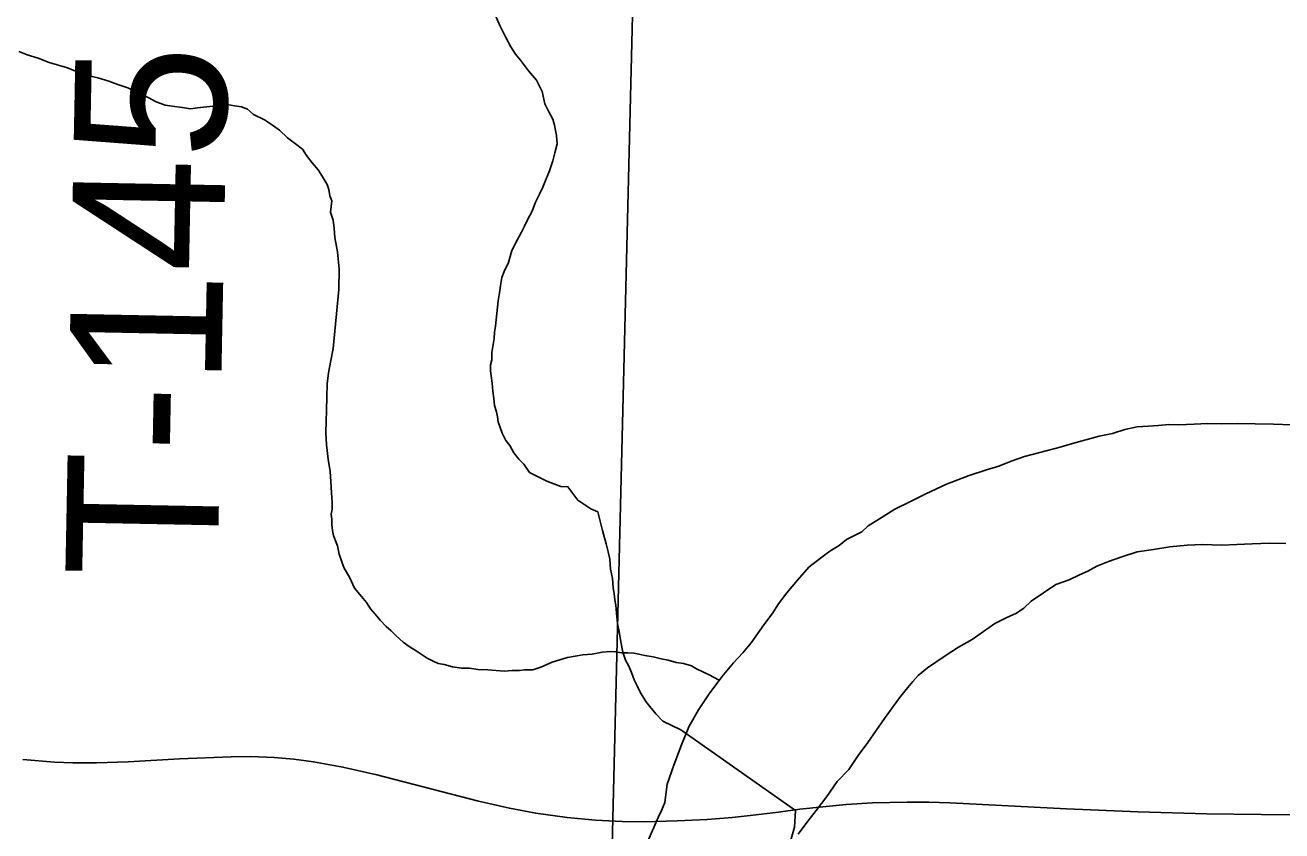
# Model space of a CAD drawing. Extents: x 2.4 to 73.1, y 4.5 to 25.6.
# Drawn here: x 46.4925 to 46.7271, y 22.766 to 22.9164 of the extents above; entities that cross this region are included whole.
import ezdxf

# ---------------------------------------------------------------- set-up
doc = ezdxf.new("R2010")
doc.units = 0
for name, color, linetype in [('GM_X_Major_River', 7, 'Continuous'), ('GM_X_Minor_River', 7, 'Continuous'), ('GM_X_Section', 7, 'Continuous'), ('GM_X_Township_Road', 7, 'Continuous'), ('GM_X_Township_Road_Text', 7, 'Continuous')]:
    doc.layers.add(name, color=color, linetype=linetype)

msp = doc.modelspace()

# ---------------------------------------------------------------- linework, layer by layer
at = {"layer": 'GM_X_Major_River'}
for points in [[(46.72897, 22.84185), (46.72556, 22.84193), (46.72214, 22.84202), (46.71891, 22.8421), (46.71587, 22.84199), (46.71321, 22.84206), (46.71074, 22.84193), (46.70789, 22.84181), (46.70599, 22.84186), (46.70409, 22.84172), (46.70219, 22.84158), (46.70009, 22.84144), (46.6978, 22.84093), (46.6955, 22.84023), (46.69302, 22.83972), (46.69054, 22.83903), (46.68805, 22.83833), (46.68575, 22.83763), (46.67906, 22.8359), (46.67657, 22.83502), (46.67427, 22.83412), (46.67197, 22.83342), (46.66872, 22.83237), (46.6645, 22.83077), (46.66065, 22.82896), (46.65777, 22.82752), (46.65488, 22.82607), (46.65199, 22.82425), (46.64987, 22.82297), (46.6487, 22.82186), (46.64735, 22.82114), (46.64582, 22.82042), (46.64446, 22.81931), (46.64272, 22.81822), (46.64098, 22.81693), (46.63885, 22.81528), (46.6367, 22.81286), (46.63474, 22.81044), (46.63317, 22.8084), (46.63198, 22.80653), (46.63041, 22.80448), (46.62923, 22.8028), (46.62805, 22.80112), (46.62648, 22.79926), (46.62473, 22.79741), (46.62257, 22.7948), (46.62021, 22.79163), (46.61824, 22.78865), (46.61645, 22.78546), (46.61504, 22.78208), (46.61361, 22.77832), (46.61238, 22.77474), (46.61192, 22.77134), (46.61131, 22.76983), (46.61071, 22.76852), (46.6099, 22.76664), (46.6087, 22.76401)], [(46.6087, 22.76401), (46.6099, 22.76664), (46.61071, 22.76852), (46.61131, 22.76983), (46.61192, 22.77134), (46.61238, 22.77474), (46.61361, 22.77832), (46.61504, 22.78208), (46.61645, 22.78546), (46.61824, 22.78865), (46.62021, 22.79163), (46.62257, 22.7948), (46.62473, 22.79741), (46.62648, 22.79926), (46.62805, 22.80112), (46.62923, 22.8028), (46.63041, 22.80448), (46.63198, 22.80653), (46.63317, 22.8084), (46.63474, 22.81044), (46.6367, 22.81286), (46.63885, 22.81528), (46.64098, 22.81693), (46.64272, 22.81822), (46.64446, 22.81931), (46.64582, 22.82042), (46.64735, 22.82114), (46.6487, 22.82186), (46.64987, 22.82297), (46.65199, 22.82425), (46.65488, 22.82607), (46.65777, 22.82752), (46.66065, 22.82896), (46.6645, 22.83077), (46.66872, 22.83237), (46.67197, 22.83342), (46.67427, 22.83412), (46.67657, 22.83502), (46.67906, 22.8359), (46.68575, 22.83763), (46.68805, 22.83833), (46.69054, 22.83903), (46.69302, 22.83972), (46.6955, 22.84023), (46.6978, 22.84093), (46.70009, 22.84144), (46.70219, 22.84158), (46.70409, 22.84172), (46.70599, 22.84186), (46.70789, 22.84181), (46.71074, 22.84193), (46.71321, 22.84206), (46.71587, 22.84199), (46.71891, 22.8421), (46.72214, 22.84202), (46.72556, 22.84193), (46.72897, 22.84185)], [(46.63684, 22.76539), (46.63842, 22.76762), (46.64018, 22.76986), (46.64215, 22.77247), (46.64412, 22.77527), (46.64626, 22.77749), (46.64804, 22.7801), (46.64981, 22.78253), (46.65138, 22.78477), (46.65296, 22.787), (46.65453, 22.78924), (46.65591, 22.79111), (46.65728, 22.79278), (46.65826, 22.79389), (46.65924, 22.79501), (46.66098, 22.79648), (46.66427, 22.79868), (46.66678, 22.80032), (46.66928, 22.80178), (46.67141, 22.80324), (46.67353, 22.80471), (46.67565, 22.8058), (46.67757, 22.8067), (46.67892, 22.80761), (46.68029, 22.80891), (46.68492, 22.81202), (46.68741, 22.8129), (46.68934, 22.8138), (46.69087, 22.81452), (46.6926, 22.81543), (46.69472, 22.81632), (46.69721, 22.81721), (46.70008, 22.81809), (46.70313, 22.81858), (46.70618, 22.81907), (46.70942, 22.81937), (46.71227, 22.81948), (46.71588, 22.81939), (46.71873, 22.81951), (46.72158, 22.81963), (46.72481, 22.81973), (46.72785, 22.81966)], [(46.63684, 22.76539), (46.63842, 22.76762), (46.64018, 22.76986), (46.64215, 22.77247), (46.64412, 22.77527), (46.64626, 22.77749), (46.64804, 22.7801), (46.64981, 22.78253), (46.65138, 22.78477), (46.65296, 22.787), (46.65453, 22.78924), (46.65591, 22.79111), (46.65728, 22.79278), (46.65826, 22.79389), (46.65924, 22.79501), (46.66098, 22.79648), (46.66427, 22.79868), (46.66678, 22.80032), (46.66928, 22.80178), (46.67141, 22.80324), (46.67353, 22.80471), (46.67565, 22.8058), (46.67757, 22.8067), (46.67892, 22.80761), (46.68029, 22.80891), (46.68492, 22.81202), (46.68741, 22.8129), (46.68934, 22.8138), (46.69087, 22.81452), (46.6926, 22.81543), (46.69472, 22.81632), (46.69721, 22.81721), (46.70008, 22.81809), (46.70313, 22.81858), (46.70618, 22.81907), (46.70942, 22.81937), (46.71227, 22.81948), (46.71588, 22.81939), (46.71873, 22.81951), (46.72158, 22.81963), (46.72481, 22.81973), (46.72785, 22.81966)]]:
    msp.add_lwpolyline(points, dxfattribs=at)
at = {"layer": 'GM_X_Minor_River'}
for points in [[(46.57976, 22.91948), (46.58119, 22.91622), (46.58228, 22.9141), (46.58319, 22.91237), (46.5841, 22.91102), (46.58502, 22.90986), (46.58576, 22.90889), (46.58649, 22.90792), (46.58797, 22.90617), (46.58906, 22.90406), (46.58957, 22.90176), (46.59029, 22.90023), (46.59102, 22.89888), (46.59137, 22.89773), (46.59153, 22.89678), (46.5917, 22.89582), (46.59185, 22.8943), (46.59143, 22.8926), (46.59101, 22.89109), (46.59039, 22.88921), (46.58979, 22.88771), (46.58918, 22.8862), (46.58858, 22.88489), (46.58778, 22.88339), (46.58717, 22.8817), (46.58637, 22.8802), (46.58577, 22.87889), (46.58517, 22.87776), (46.58437, 22.87626), (46.58337, 22.87439), (46.58275, 22.87213), (46.58194, 22.87044), (46.58154, 22.86931), (46.58132, 22.86818), (46.58109, 22.86647), (46.58086, 22.86496), (46.58036, 22.86022), (46.58014, 22.85909), (46.58011, 22.85795), (46.57989, 22.85682), (46.57967, 22.85531), (46.57963, 22.85398), (46.57942, 22.85303), (46.57939, 22.85189), (46.57956, 22.85094), (46.57971, 22.84961), (46.57987, 22.84808), (46.58002, 22.84675), (46.58018, 22.84542), (46.58053, 22.84427), (46.58069, 22.84332), (46.58086, 22.84236), (46.58157, 22.84026), (46.58229, 22.83891), (46.58303, 22.83794), (46.58376, 22.83659), (46.58467, 22.83543), (46.5856, 22.83446), (46.5867, 22.83291), (46.58989, 22.83131), (46.59252, 22.83029), (46.59385, 22.83026), (46.59569, 22.82774), (46.59812, 22.82616), (46.59943, 22.82556), (46.6003, 22.82212), (46.60099, 22.81963), (46.60134, 22.8181), (46.60168, 22.81676), (46.60182, 22.81486), (46.60216, 22.81314), (46.60231, 22.81143), (46.60247, 22.81029), (46.60263, 22.80915), (46.6028, 22.80819), (46.60295, 22.80667), (46.60309, 22.80477), (46.60343, 22.80324), (46.60376, 22.80133), (46.6041, 22.79942), (46.60463, 22.79789), (46.60517, 22.79693), (46.60571, 22.79558), (46.60625, 22.79424), (46.60679, 22.79309), (46.60733, 22.79194), (46.60842, 22.7902), (46.60916, 22.78923), (46.61026, 22.78787), (46.61156, 22.78651), (46.61494, 22.7849)], [(46.4914, 22.91151), (46.4929, 22.9109), (46.49498, 22.91028), (46.49705, 22.90946), (46.50044, 22.90843), (46.50345, 22.90721), (46.50609, 22.90657), (46.50816, 22.90595), (46.50986, 22.90534), (46.51174, 22.90472), (46.51362, 22.90373), (46.5155, 22.90292), (46.51699, 22.90212), (46.51869, 22.90151), (46.52001, 22.90128), (46.52191, 22.90105), (46.52342, 22.90082), (46.52475, 22.90097), (46.52761, 22.90128), (46.52894, 22.90144), (46.53028, 22.90159), (46.5316, 22.90137), (46.53293, 22.90115), (46.53405, 22.90074), (46.53517, 22.89976), (46.53723, 22.89876), (46.53873, 22.89777), (46.54003, 22.89679), (46.54152, 22.89542), (46.54301, 22.89424), (46.54431, 22.89326), (46.54505, 22.8921), (46.54615, 22.89075), (46.54726, 22.88939), (46.54799, 22.88823), (46.5489, 22.88669), (46.54925, 22.88573), (46.54942, 22.88459), (46.54977, 22.88363), (46.54953, 22.88154), (46.55006, 22.88001), (46.55021, 22.87849), (46.55036, 22.87678), (46.55086, 22.8741), (46.55116, 22.87087), (46.55107, 22.86707), (46.55003, 22.85609), (46.54959, 22.85382), (46.54916, 22.85155), (46.54892, 22.84947), (46.54885, 22.847), (46.54879, 22.84453), (46.54874, 22.84245), (46.54869, 22.84036), (46.54882, 22.83808), (46.54913, 22.83541), (46.54946, 22.83312), (46.5496, 22.83122), (46.54974, 22.82913), (46.54988, 22.82741), (46.54985, 22.82609), (46.54964, 22.82514), (46.5498, 22.82419), (46.54978, 22.82324), (46.54994, 22.8221), (46.55011, 22.82114), (46.55046, 22.82018)], [(46.55046, 22.82018), (46.55082, 22.81923), (46.55116, 22.8177), (46.55205, 22.81521), (46.55314, 22.81328), (46.55404, 22.81136), (46.55533, 22.80981), (46.55625, 22.80864), (46.55698, 22.80748), (46.55791, 22.80651), (46.55883, 22.80535), (46.55994, 22.80418), (46.56087, 22.8034), (46.56179, 22.80243), (46.56309, 22.80125), (46.56421, 22.80046), (46.56552, 22.79967), (46.56664, 22.79888), (46.56758, 22.79829), (46.5687, 22.79769), (46.56964, 22.79729), (46.57078, 22.79707), (46.57229, 22.79665), (46.57399, 22.79642), (46.57551, 22.79638), (46.57702, 22.79615), (46.57892, 22.7961), (46.58195, 22.79584), (46.58348, 22.79599), (46.5848, 22.79595), (46.58576, 22.79612), (46.58728, 22.79608), (46.58881, 22.79661), (46.59092, 22.79751), (46.59379, 22.79838), (46.59665, 22.79888), (46.59837, 22.79903), (46.60027, 22.79936), (46.6018, 22.79951), (46.60275, 22.79948), (46.60388, 22.79927), (46.60502, 22.79924), (46.60616, 22.79921), (46.6071, 22.79899), (46.60824, 22.79878), (46.60975, 22.79855), (46.61126, 22.79813), (46.61258, 22.79791), (46.61409, 22.79749), (46.61542, 22.79726), (46.61693, 22.79685), (46.61786, 22.79625), (46.61917, 22.79565), (46.62011, 22.79525), (46.62208, 22.79414)], [(46.61494, 22.7849), (46.63636, 22.76986)], [(46.63636, 22.76986), (46.63613, 22.7667), (46.63489, 22.76237), (46.63425, 22.75991), (46.63302, 22.75596), (46.63104, 22.75297), (46.62969, 22.75206), (46.62658, 22.74929), (46.62542, 22.74856), (46.62407, 22.74745), (46.62309, 22.74653), (46.62212, 22.7456), (46.62113, 22.74411), (46.61996, 22.74262), (46.61859, 22.74113), (46.6176, 22.73964), (46.6168, 22.73814), (46.61601, 22.73664), (46.6154, 22.73533), (46.61145, 22.72897)]]:
    msp.add_lwpolyline(points, dxfattribs=at)
at = {"layer": 'GM_X_Section'}
for points in [[(46.61033, 23.09857), (46.59818, 22.60328), (46.09128, 22.61228), (46.09131, 22.6138), (46.09804, 23.11224)], [(47.11403, 23.09078), (47.10074, 22.59533), (46.59818, 22.60328), (46.61033, 23.09857)]]:
    msp.add_lwpolyline(points, close=True, dxfattribs=at)
at = {"layer": 'GM_X_Township_Road'}
msp.add_lwpolyline([(46.49213, 22.77934), (46.49804, 22.77887), (46.50147, 22.77873), (46.50584, 22.77871), (46.51175, 22.77893), (46.52138, 22.77947), (46.53099, 22.77987), (46.5347, 22.77991), (46.53903, 22.77975), (46.54272, 22.77945), (46.54639, 22.77895), (46.55187, 22.77793), (46.55822, 22.77651), (46.57719, 22.77161), (46.58295, 22.77026), (46.58786, 22.76933), (46.59373, 22.76852), (46.59901, 22.76804), (46.604, 22.76778), (46.60805, 22.76774), (46.61427, 22.7679), (46.61986, 22.76815), (46.62451, 22.76852), (46.6279, 22.7689), (46.63314, 22.76955), (46.63714, 22.77006), (46.64146, 22.77053), (46.64577, 22.77094), (46.65071, 22.77127), (46.65718, 22.77142), (46.6612, 22.77139), (46.66522, 22.77127), (46.68694, 22.77016), (46.7003, 22.76957), (46.71305, 22.76922), (46.72331, 22.76908), (46.75564, 22.76903)], dxfattribs=at)

# ---------------------------------------------------------------- texts
at = {"layer": 'GM_X_Township_Road_Text'}
msp.add_text('T-145', height=0.028409, rotation=88.8912, dxfattribs=at).set_placement((46.52845, 22.81323))

doc.saveas('drawing.dxf')
